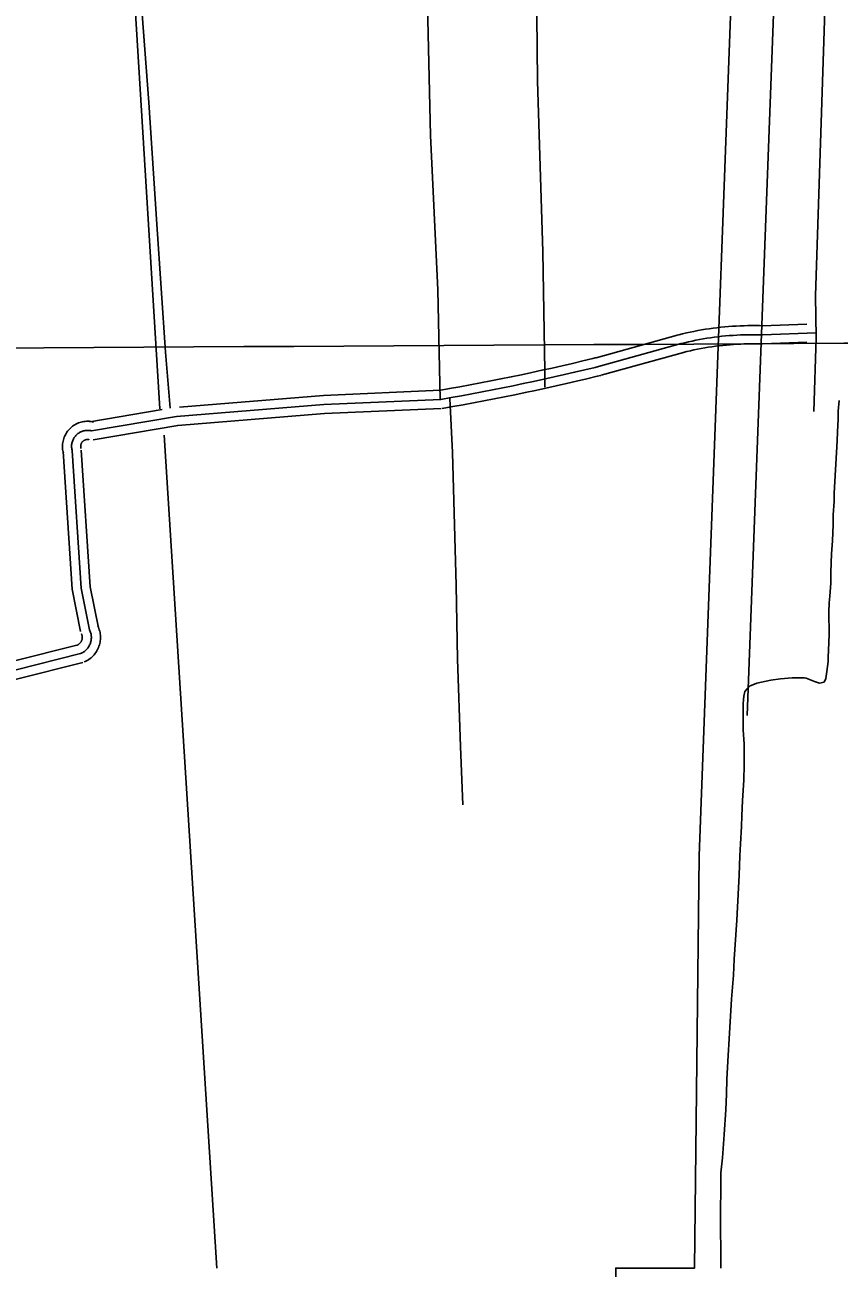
# Model space of a CAD drawing. Extents: x 3477039 to 3515015, y 546746 to 572297.
# Drawn here: x 3490186 to 3491528, y 556703 to 558751 of the extents above; entities that cross this region are included whole.
import ezdxf

# ---------------------------------------------------------------- set-up
doc = ezdxf.new("R2010")
doc.units = 0
for name, color, linetype in [('V-DTCH-CNTR', 7, 'Continuous'), ('V-GRID-MAJR', 7, 'Continuous'), ('V-ROAD-CNTR', 7, 'Continuous'), ('V-SITE-VEGE', 7, 'Continuous'), ('V-TOPO-SHOR', 7, 'Continuous')]:
    doc.layers.add(name, color=color, linetype=linetype)

msp = doc.modelspace()

# ---------------------------------------------------------------- linework, layer by layer
at = {"layer": 'V-DTCH-CNTR'}
for points in [[(3490734.11, 559154.361), (3490837.804, 559154.9450000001), (3490868.795, 559155.1190000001), (3491029.382, 559159.211), (3491027.191, 559023.371), (3491029.202, 558820.455), (3491030.933, 558658.708), (3491039.411, 558376.934), (3491042.651, 558181.066), (3491043.163, 558154.053)], [(3490870.173, 558134.113), (3490866.818, 558314.692), (3490854.6040000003, 558568.85), (3490848.7490000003, 558808.26), (3490843.6550000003, 558992.381), (3490838.673, 559112.394), (3490837.804, 559154.9450000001)], [(3490886.498, 558135.623), (3490890.538, 558046.787), (3490896.543, 557827.372), (3490899.164, 557706.2)], [(3490899.164, 557706.2), (3490903.799, 557562.023), (3490907.707, 557466.361)]]:
    msp.add_lwpolyline(points, dxfattribs=at)
at = {"layer": 'V-GRID-MAJR'}
msp.add_spline([(3481235.517, 558168.281), (3486509.202, 558197.813), (3491782.883, 558228.111), (3497056.56, 558259.177), (3502330.233, 558291.01), (3507603.9, 558323.61), (3512877.563, 558356.976), (3512877.5640000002, 558356.976)], degree=3, dxfattribs=at)
at = {"layer": 'V-ROAD-CNTR'}
for points in [[(3491542.676876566, 559911.0231515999), (3491524.04491383, 559503.76396612), (3491500.1239616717, 558887.0711995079), (3491505.1399516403, 558808.7683561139), (3491488.8899841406, 558304.8083640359), (3491490.096981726, 558235.853501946), (3491485.9809899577, 558114.0067456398)], [(3490352.2600000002, 559174.856), (3490362.691, 559008.421), (3490377.463, 558798.1730000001), (3490390.161, 558622.9670000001), (3490403.839, 558422.65), (3490418.022, 558211.825), (3490425.468888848, 558119.3753195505)], [(3491263.818434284, 558240.5184926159), (3491269.929422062, 558242.024489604), (3491276.153409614, 558243.4744867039), (3491282.3983971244, 558244.844483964), (3491288.6573846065, 558246.1324813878), (3491294.9333720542, 558247.3394789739), (3491301.2253594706, 558248.4664767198), (3491307.5323468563, 558249.5114746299), (3491313.849334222, 558250.474472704), (3491320.179321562, 558251.357470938), (3491326.5223088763, 558252.1574693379), (3491332.873296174, 558252.8754679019), (3491339.231283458, 558253.51146663), (3491345.60027072, 558254.06646552), (3491351.97525797, 558254.5374645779), (3491358.354245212, 558254.9274637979), (3491364.739232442, 558255.2344631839), (3491371.1262196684, 558255.4594627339), (3491377.5162068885, 558255.60146245), (3491383.9071941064, 558255.6614623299), (3491390.299181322, 558255.639462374), (3491396.6801685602, 558255.5344625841), (3491401.81515829, 558255.3894628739)], [(3491400.8111602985, 558255.3844628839), (3491474.7030125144, 558258.2544571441)], [(3491127.4697069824, 558202.7215682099), (3491263.399435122, 558240.4094928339)], [(3491267.407427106, 558225.954521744), (3491273.4254150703, 558227.4375187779), (3491279.461402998, 558228.843515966), (3491285.5163908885, 558230.1715133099), (3491291.586378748, 558231.4205108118), (3491297.6733665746, 558232.5915084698), (3491303.774354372, 558233.684506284), (3491309.888342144, 558234.6975042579), (3491316.0153298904, 558235.6315023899), (3491322.1543176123, 558236.4875006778), (3491328.303305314, 558237.263499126), (3491334.4622929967, 558237.9594977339), (3491340.629280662, 558238.5764965), (3491346.804268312, 558239.1144954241), (3491352.98525595, 558239.5714945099), (3491359.172243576, 558239.949493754), (3491365.363231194, 558240.2474931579), (3491371.5572188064, 558240.4654927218), (3491377.753206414, 558240.603492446), (3491383.9511940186, 558240.6614923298), (3491390.149181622, 558240.6394923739), (3491396.346169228, 558240.537492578), (3491401.393159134, 558240.395492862)], [(3491401.393159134, 558240.395492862), (3491489.9569820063, 558243.835485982)], [(3491401.9751579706, 558225.40652284), (3491474.832012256, 558228.23651718)], [(3491131.477698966, 558188.2665971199), (3491267.407427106, 558225.954521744)], [(3491135.4856909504, 558173.81162603), (3491271.4154190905, 558211.499550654)], [(3491270.996419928, 558211.3905508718), (3491276.921408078, 558212.850547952), (3491282.7693963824, 558214.212545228), (3491288.634384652, 558215.498542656), (3491294.51537289, 558216.708540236), (3491300.413361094, 558217.843537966), (3491306.323349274, 558218.902535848), (3491312.244337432, 558219.8835338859), (3491318.181325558, 558220.7885320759), (3491324.129313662, 558221.617530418), (3491330.084301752, 558222.369528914), (3491336.051289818, 558223.043527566), (3491342.0272778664, 558223.6415263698), (3491348.0082659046, 558224.1625253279), (3491353.9952539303, 558224.6055244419), (3491359.99024194, 558224.9715237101), (3491365.987229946, 558225.2605231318), (3491371.9882179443, 558225.4715227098), (3491377.9902059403, 558225.6055224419), (3491383.9951939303, 558225.6615223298), (3491389.999181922, 558225.6395223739), (3491396.012169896, 558225.5405225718), (3491400.971159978, 558225.4015228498)], [(3490868.8322242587, 558148.893675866), (3490885.85119022, 558151.8516699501), (3490902.8221562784, 558154.8836638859), (3490919.780122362, 558157.993657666), (3490936.722088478, 558161.1806512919), (3490953.6500546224, 558164.447644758), (3490970.5620207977, 558167.7906380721), (3490987.458987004, 558171.2146312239), (3491004.3409532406, 558174.714624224), (3491021.204919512, 558178.2926170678), (3491038.052885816, 558181.948609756), (3491054.882852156, 558185.682602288), (3491071.69581853, 558189.4955946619), (3491088.491784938, 558193.384586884), (3491105.2687513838, 558197.35157895), (3491122.038717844, 558201.3995708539), (3491127.912706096, 558202.8365679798)], [(3490871.4012191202, 558134.1157054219), (3490888.4541850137, 558137.079699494), (3490905.4941509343, 558140.1236934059), (3490922.519116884, 558143.2456871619), (3490939.530082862, 558146.4456807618), (3490956.5260488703, 558149.725674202), (3490973.5060149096, 558153.0826674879), (3490990.47098098, 558156.5196606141), (3491007.419947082, 558160.0336535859), (3491024.351913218, 558163.6266464), (3491041.267879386, 558167.2976390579), (3491058.16584559, 558171.0466315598), (3491075.0468118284, 558174.874623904), (3491091.909778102, 558178.7796160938), (3491108.7537444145, 558182.7626081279), (3491125.5807107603, 558186.8236000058), (3491131.477698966, 558188.2665971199)], [(3490873.9702139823, 558119.337734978), (3490891.057179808, 558122.3077290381), (3490908.16614559, 558125.3637229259), (3490925.2581114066, 558128.4977166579), (3490942.338077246, 558131.710710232), (3490959.402043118, 558135.003703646), (3490976.450009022, 558138.374696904), (3490993.4829749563, 558141.8246900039), (3491010.498940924, 558145.3526829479), (3491027.4989069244, 558148.9606757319), (3491044.4828729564, 558152.64666836), (3491061.448839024, 558156.410660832), (3491078.3978051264, 558160.2536531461), (3491095.327771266, 558164.174645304), (3491112.238737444, 558168.173637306), (3491129.122703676, 558172.2476291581), (3491135.0426918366, 558173.6966262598)], [(3490440.7722257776, 558121.3938167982), (3490677.947606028, 558140.708692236), (3490870.7492204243, 558149.1016754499)], [(3490295.950370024, 558082.2408091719), (3490436.1270896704, 558105.9657617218), (3490678.8826041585, 558125.7357221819), (3490871.4012191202, 558134.1157054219)], [(3490293.4473750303, 558097.0307795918), (3490412.6355345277, 558117.2032841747)], [(3490298.453365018, 558067.4508387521), (3490437.9910859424, 558091.0677915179), (3490679.8176022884, 558110.762752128), (3490872.0532178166, 558119.129735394)], [(3490249.685462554, 558045.360882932), (3490249.2064635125, 558047.1688793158), (3490248.7464644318, 558049.4018748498), (3490248.409465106, 558051.650870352), (3490248.1964655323, 558053.9188658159), (3490248.108465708, 558056.197861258), (3490248.146465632, 558058.4758567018), (3490248.3094653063, 558060.7508521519), (3490248.5984647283, 558063.0148476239), (3490249.0094639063, 558065.2508431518), (3490249.5444628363, 558067.468838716), (3490250.20246152, 558069.6538343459), (3490250.9744599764, 558071.7908300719), (3490251.866458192, 558073.8898258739), (3490252.8724561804, 558075.934821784), (3490253.990453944, 558077.9238178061), (3490255.2154514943, 558079.845813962), (3490256.5414488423, 558081.6948102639), (3490257.971445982, 558083.4738067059), (3490259.496442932, 558085.1688033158), (3490261.110439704, 558086.775800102), (3490262.8124363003, 558088.2927970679), (3490264.59243274, 558089.7127942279), (3490266.4474290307, 558091.03179159), (3490268.37742517, 558092.2517891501), (3490270.371421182, 558093.3597869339), (3490272.4154170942, 558094.3547849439), (3490274.5154128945, 558095.2377831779), (3490276.664408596, 558096.0057816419), (3490278.851404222, 558096.6527803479), (3490281.0653997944, 558097.1777792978), (3490283.3073953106, 558097.5797784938), (3490285.570390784, 558097.8597779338), (3490287.8473862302, 558098.0137776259), (3490290.126381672, 558098.04177757), (3490292.4043771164, 558097.9447777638), (3490294.671372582, 558097.7217782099), (3490296.9183680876, 558097.3757789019), (3490298.9943639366, 558096.9397797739), (3490299.5423628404, 558096.8047800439)], [(3490264.1854335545, 558049.199875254), (3490263.813434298, 558050.604872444), (3490263.5204348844, 558052.0268695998), (3490263.3054353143, 558053.4638667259), (3490263.169435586, 558054.910863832), (3490263.113435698, 558056.3628609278), (3490263.13743565, 558057.8148580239), (3490263.241435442, 558059.2638551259), (3490263.425435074, 558060.705852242), (3490263.6884345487, 558062.1348493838), (3490264.0284338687, 558063.54684656), (3490264.44743303, 558064.9378437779), (3490264.941432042, 558066.304841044), (3490265.5094309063, 558067.6418383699), (3490266.150429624, 558068.9448357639), (3490266.8624282, 558070.21183323), (3490267.643426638, 558071.43683078), (3490268.490424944, 558072.617828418), (3490269.4004231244, 558073.749826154), (3490270.37242118, 558074.829823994), (3490271.401419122, 558075.854821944), (3490272.486416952, 558076.82182001), (3490273.62241468, 558077.7278181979), (3490274.806412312, 558078.569816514), (3490276.034409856, 558079.3458149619), (3490277.3044073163, 558080.0518135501), (3490278.610404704, 558080.687812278), (3490279.9494020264, 558081.250811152), (3490281.318399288, 558081.739810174), (3490282.711396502, 558082.15180935), (3490284.124393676, 558082.4868086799), (3490285.554390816, 558082.743808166), (3490286.996387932, 558082.9218078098), (3490288.446385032, 558083.0198076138), (3490289.899382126, 558083.0378075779), (3490291.350379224, 558082.9758077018), (3490292.796376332, 558082.833807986), (3490294.2323734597, 558082.6128084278), (3490295.654370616, 558082.313809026), (3490295.950370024, 558082.2408091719)], [(3490278.6854045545, 558053.0388675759), (3490278.4204050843, 558054.0408655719), (3490278.2944053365, 558054.6518643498), (3490278.2014055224, 558055.2768630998), (3490278.1424056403, 558055.9028618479), (3490278.1184056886, 558056.5278605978), (3490278.1284056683, 558057.1538593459), (3490278.1734055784, 558057.7768581), (3490278.2524054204, 558058.3968568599), (3490278.36740519, 558059.0188556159), (3490278.5124049, 558059.624854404), (3490278.6924045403, 558060.22185321), (3490278.908404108, 558060.818852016), (3490279.15240362, 558061.3938508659), (3490279.4284030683, 558061.9548497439), (3490279.7344024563, 558062.499848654), (3490280.0714017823, 558063.0278475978), (3490280.439401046, 558063.5408465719), (3490280.829400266, 558064.0258456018), (3490281.2483994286, 558064.490844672), (3490281.69239854, 558064.933843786), (3490282.160397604, 558065.350842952), (3490282.65239662, 558065.7428421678), (3490283.165395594, 558066.1078414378), (3490283.691394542, 558066.4398407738), (3490284.23739345, 558066.7438401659), (3490284.805392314, 558067.020839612), (3490285.383391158, 558067.2638391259), (3490285.97238998, 558067.473838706), (3490286.571388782, 558067.6508383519), (3490287.183387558, 558067.7958380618), (3490287.801386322, 558067.9078378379), (3490288.4223850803, 558067.9838376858), (3490289.045383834, 558068.0258376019), (3490289.6723825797, 558068.033837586), (3490290.2963813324, 558068.0068376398), (3490290.921380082, 558067.9458377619), (3490291.546378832, 558067.8498379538), (3490292.3143772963, 558067.6878382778), (3490292.358377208, 558067.6768383)], [(3490278.0154058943, 557751.7154702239), (3490264.194433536, 557821.3453309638), (3490249.2184634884, 558048.21187723)], [(3490292.728376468, 557754.6354643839), (3490279.0974037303, 557823.3083270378), (3490264.1854335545, 558049.199875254)], [(3490307.441347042, 557757.555458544), (3490294.000373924, 557825.2713231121), (3490279.15240362, 558050.1878732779)], [(3490283.843394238, 557701.501570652), (3490285.59739073, 557702.2715691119), (3490287.6593866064, 557703.3115670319), (3490289.6613826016, 557704.455564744), (3490291.599378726, 557705.703562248), (3490293.471374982, 557707.0525595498), (3490295.273371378, 557708.50255665), (3490296.9953679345, 557710.044553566), (3490298.6283646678, 557711.6715503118), (3490300.175361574, 557713.3805468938), (3490301.631358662, 557715.1745433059), (3490302.9913559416, 557717.0395395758), (3490304.251353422, 557718.976535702), (3490305.4053511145, 557720.973531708), (3490306.451349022, 557723.026527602), (3490307.3913471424, 557725.1365233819), (3490308.218345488, 557727.2945190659), (3490308.928344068, 557729.4895146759), (3490309.5233428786, 557731.718510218), (3490309.999341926, 557733.9795056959), (3490310.355341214, 557736.258501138), (3490310.591340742, 557738.556496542), (3490310.7053405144, 557740.86249193), (3490310.698340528, 557743.165487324), (3490310.5703407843, 557745.4724827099), (3490310.3183412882, 557747.7724781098), (3490309.948342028, 557750.045473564), (3490309.458343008, 557752.300469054), (3490308.8483442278, 557754.5304645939), (3490308.1243456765, 557756.7184602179), (3490307.285347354, 557758.8684559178), (3490306.4053491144, 557760.8114520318), (3490306.2083495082, 557761.214451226)], [(3490271.781418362, 557728.9695157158), (3490272.8054163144, 557729.4195148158), (3490273.453415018, 557729.745514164), (3490274.085413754, 557730.10751344), (3490274.69741253, 557730.5015126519), (3490275.2874113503, 557730.926511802), (3490275.849410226, 557731.3785108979), (3490276.38740915, 557731.8605099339), (3490276.9044081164, 557732.375508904), (3490277.393407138, 557732.9165078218), (3490277.849406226, 557733.4765067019), (3490278.27740537, 557734.0655055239), (3490278.671404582, 557734.670504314), (3490279.035403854, 557735.301503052), (3490279.36740319, 557735.9505017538), (3490279.661402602, 557736.6125004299), (3490279.9204020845, 557737.2884990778), (3490280.144401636, 557737.9794976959), (3490280.3314012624, 557738.68249629), (3490280.481400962, 557739.3914948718), (3490280.5934007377, 557740.108493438), (3490280.66740059, 557740.8304919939), (3490280.7034005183, 557741.554490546), (3490280.7004005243, 557742.285489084), (3490280.6604006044, 557743.008487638), (3490280.58240076, 557743.7244862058), (3490280.4644009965, 557744.4454847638), (3490280.310401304, 557745.1564833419), (3490280.1204016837, 557745.8524819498), (3490279.890402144, 557746.544480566), (3490279.6274026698, 557747.220479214), (3490279.255403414, 557748.0414775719), (3490279.248403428, 557748.0564775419)], [(3490277.8124063, 557715.2355431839), (3490279.201403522, 557715.8455419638), (3490280.556400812, 557716.5285405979), (3490281.8733981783, 557717.2815390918), (3490283.148395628, 557718.1025374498), (3490284.379393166, 557718.989535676), (3490285.5613908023, 557719.9405337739), (3490286.6913885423, 557720.95253175), (3490287.766386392, 557722.023529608), (3490288.784384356, 557723.1485273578), (3490289.7403824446, 557724.325525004), (3490290.6343806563, 557725.5525225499), (3490291.4613790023, 557726.8235200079), (3490292.2203774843, 557728.1375173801), (3490292.909376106, 557729.488514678), (3490293.5263748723, 557730.874511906), (3490294.069373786, 557732.2915090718), (3490294.5363728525, 557733.734506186), (3490294.9273720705, 557735.200503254), (3490295.240371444, 557736.685500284), (3490295.474370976, 557738.183497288), (3490295.629370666, 557739.693494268), (3490295.704370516, 557741.2084912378), (3490295.6993705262, 557742.725488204), (3490295.615370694, 557744.240485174), (3490295.450371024, 557745.748482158), (3490295.2063715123, 557747.245479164), (3490294.884372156, 557748.7284761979), (3490294.484372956, 557750.1914732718), (3490294.00737391, 557751.631470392), (3490293.4563750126, 557753.0444675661), (3490292.830376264, 557754.426464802), (3490292.728376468, 557754.6354643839)], [(3489540.971879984, 557633.86270593), (3489613.7137345, 557626.208721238), (3489752.2004575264, 557643.7656861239), (3489971.6410186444, 557661.3306509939), (3490169.726622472, 557687.9905976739), (3490277.8124063, 557715.2355431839)], [(3489574.0138139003, 557645.4686827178), (3489613.5527348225, 557641.3086910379), (3489750.6574606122, 557658.6906562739), (3489970.041021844, 557676.2506211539), (3490166.8836281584, 557702.7435681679), (3490274.1464136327, 557729.7805140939)], [(3489578.53380486, 557614.8267440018), (3489613.874734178, 557611.1087514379), (3489753.74345444, 557628.8407159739), (3489973.241015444, 557646.4106808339), (3490172.569616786, 557673.2376271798), (3490281.478398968, 557700.690572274)]]:
    msp.add_lwpolyline(points, dxfattribs=at)
at = {"layer": 'V-SITE-VEGE'}
for p, q in [((3491526.153, 558114.6350000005), (3491527.808, 558132.2740000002)), ((3491526.205, 558101.302), (3491526.153, 558114.6350000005)), ((3491524.992, 558080.654), (3491526.205, 558101.302)), ((3491519.786, 557979.567), (3491524.6170000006, 558066.032)), ((3491524.6170000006, 558066.032), (3491524.992, 558080.654)), ((3491518.199, 557943.8659999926), (3491519.4070000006, 557965.805)), ((3491519.4070000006, 557965.805), (3491519.786, 557979.567)), ((3491517.83, 557927.9510000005), (3491518.199, 557943.8659999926)), ((3491516.643, 557900.852), (3491517.83, 557927.9510000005)), ((3491515.432, 557879.7740000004), (3491516.643, 557900.852)), ((3491514.257, 557849.667), (3491515.432, 557879.7740000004)), ((3491513.8960000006, 557831.1710000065), (3491514.257, 557849.667)), ((3491512.686, 557810.093), (3491513.8960000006, 557831.1710000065)), ((3491511.066, 557783.852), (3491511.4390000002, 557798.9070000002)), ((3491511.4390000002, 557798.9070000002), (3491512.686, 557810.093)), ((3491511.205, 557746.867), (3491511.066, 557783.852)), ((3491510.010999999, 557721.0579999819), (3491511.205, 557746.867)), ((3491509.626, 557709.444), (3491510.010999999, 557721.0579999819)), ((3491507.5659999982, 557685.7839999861), (3491509.6550000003, 557702.133)), ((3491509.6550000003, 557702.133), (3491509.626, 557709.444)), ((3491415.154, 557671.671), (3491431.059000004, 557673.8830000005)), ((3491431.059000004, 557673.8830000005), (3491450.406, 557675.2450000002)), ((3491450.406, 557675.2450000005), (3491470.62, 557675.322)), ((3491470.62, 557675.322), (3491473.629999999, 557674.9030000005)), ((3491473.629999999, 557674.9030000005), (3491486.983, 557669.361)), ((3491503.333, 557668.134), (3491505.886, 557674.1650000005)), ((3491505.886, 557674.1650000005), (3491507.5659999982, 557685.7839999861)), ((3491372.6520000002, 557652.588), (3491379.9240000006, 557661.6460000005)), ((3491379.9240000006, 557661.6460000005), (3491392.379999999, 557666.4239999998)), ((3491392.379999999, 557666.4239999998), (3491415.154, 557671.671)), ((3491486.983, 557669.361), (3491495.597, 557666.385)), ((3491495.597, 557666.385), (3491503.333, 557668.134)), ((3491369.713, 557633.2220000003), (3491370.9560000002, 557645.27)), ((3491369.875, 557589.786), (3491369.713, 557633.2220000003)), ((3491370.9560000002, 557645.27), (3491372.6520000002, 557652.588)), ((3491371.2550000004, 557566.1369999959), (3491369.875, 557589.786)), ((3491371.384, 557532.161000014), (3491371.255, 557566.1369999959)), ((3491371.0500000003, 557506.786), (3491371.384, 557532.161000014)), ((3491368.599, 557473.234), (3491371.0500000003, 557506.786)), ((3491367.4029999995, 557448.2829999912), (3491368.599, 557473.234)), ((3491367.038, 557430.6499999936), (3491367.4029999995, 557448.2829999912)), ((3491365.4280000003, 557401.828), (3491367.038, 557430.6499999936)), ((3491364.2120000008, 557382.0430000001), (3491365.4280000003, 557401.828)), ((3491363.043000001, 557350.2110000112), (3491364.2120000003, 557382.0430000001)), ((3491361.8300000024, 557329.5630000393), (3491363.043000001, 557350.2110000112)), ((3491359.02, 557276.2220000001), (3491361.8300000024, 557329.5630000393)), ((3491354.967, 557212.126), (3491359.02, 557276.2220000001)), ((3491353.775, 557185.4570000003), (3491354.967, 557212.126)), ((3491350.4840000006, 557145.88), (3491353.775, 557185.4570000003)), ((3491346.429, 557080.9230000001), (3491350.4840000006, 557145.88)), ((3491344.813, 557053.3920000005), (3491346.429, 557080.9230000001)), ((3491342.812000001, 557014.2480000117), (3491344.813, 557053.3920000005)), ((3491342.046000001, 556989.3020000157), (3491342.812000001, 557014.2480000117)), ((3491340.855, 556963.493), (3491342.046000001, 556989.3020000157)), ((3491338.4280000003, 556923.055), (3491340.855, 556963.493)), ((3491335.56, 556884.77), (3491338.4280000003, 556923.055)), ((3491333.074, 556859.817), (3491335.56, 556884.77)), ((3491332.742, 556834.4399999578), (3491333.074, 556859.817)), ((3491332.458, 556796.1630000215), (3491332.742, 556834.4399999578)), ((3491332.808, 556702.84), (3491332.458, 556796.1630000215))]:
    msp.add_line(p, q, dxfattribs=at)
at = {"layer": 'V-TOPO-SHOR'}
for p, q in [((3490264.1122670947, 560480.3216088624), (3490408.5594391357, 558118.6103459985)), ((3491434.1343606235, 559158.6299846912), (3491376.3554918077, 557613.0452438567)), ((3490415.7817977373, 558075.2761943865), (3490502.4501009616, 556703.0280600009))]:
    msp.add_line(p, q, dxfattribs=at)
msp.add_lwpolyline([(3491369.1331332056, 559310.299515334), (3491296.909547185, 557381.9297685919), (3491289.6871885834, 556703.0280600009), (3491159.6847337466, 556703.0280600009), (3491145.2400165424, 555894.1238965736)], dxfattribs=at)

doc.saveas('drawing.dxf')
